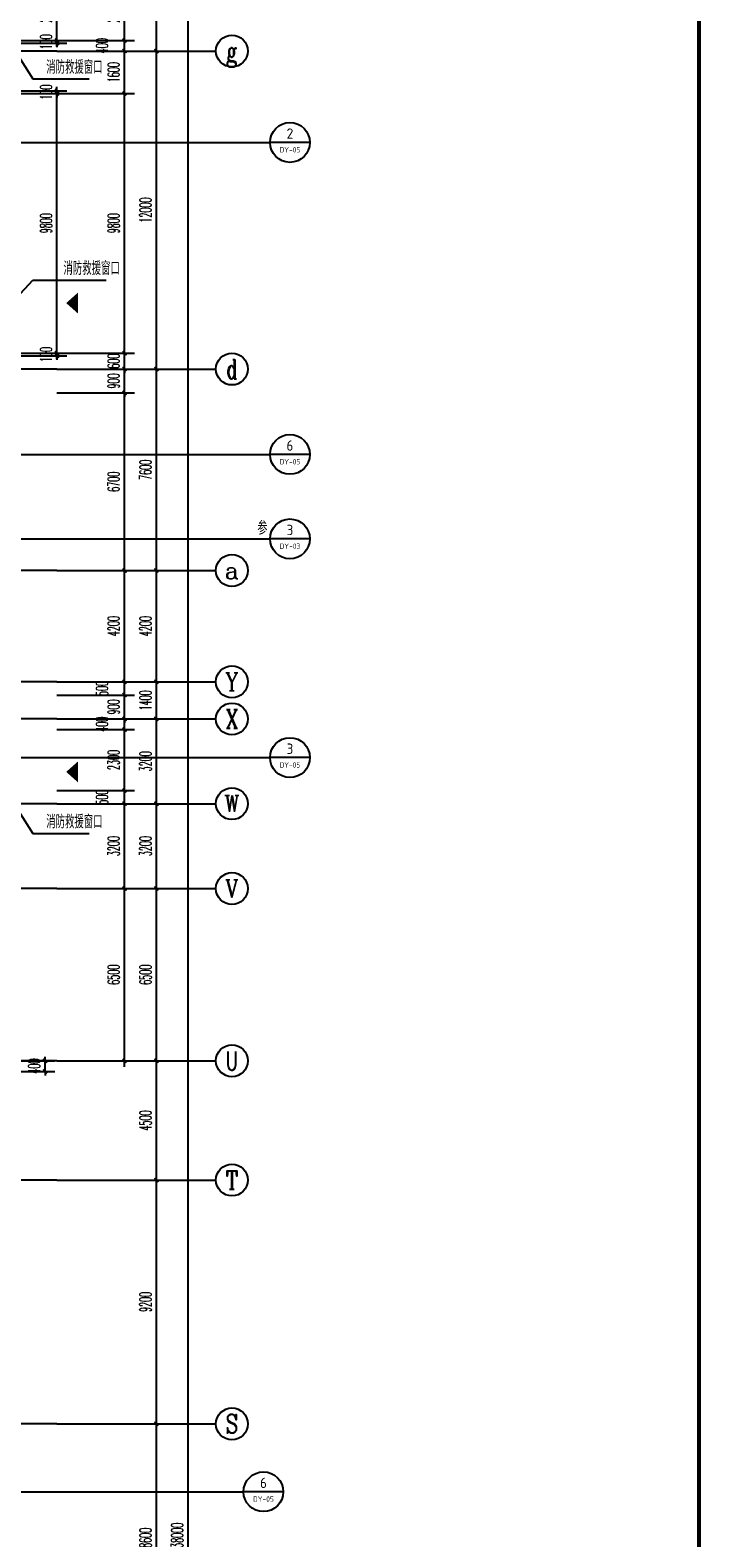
# Model space of a CAD drawing. Extents: x 1779708 to 7299578, y -1121471 to 88434.
# Tile 420 of 656: x 4651956 to 4677260, y -991843 to -934954. Entities that reach past the tile are written whole.
import ezdxf
from ezdxf.enums import TextEntityAlignment as Align

# ---------------------------------------------------------------- set-up
doc = ezdxf.new("R2010")
doc.units = 0
doc.header["$LTSCALE"] = 1000
doc.header["$MEASUREMENT"] = 0
doc.linetypes.add('DOTE', pattern=[2.42, 2, -0.2, 0.02, -0.2])
doc.layers.get('0').update_dxf_attribs({"linetype": 'CONTINUOUS'})
doc.layers.get('Defpoints').update_dxf_attribs({"linetype": 'CONTINUOUS'})
for name, color, linetype in [('AXIS', 3, 'CONTINUOUS'), ('AXIS_TEXT', 7, 'CONTINUOUS'), ('DIM_IDEN', 3, 'CONTINUOUS'), ('DIM_LEAD', 3, 'CONTINUOUS'), ('DOTE', 1, 'DOTE'), ('GGSignatureLayer', 7, 'CONTINUOUS'), ('PUB_DIM', 3, 'CONTINUOUS'), ('PUB_TEXT', 7, 'CONTINUOUS'), ('PUB_TITLE', 4, 'CONTINUOUS'), ('修改', 6, 'CONTINUOUS')]:
    doc.layers.add(name, color=color, linetype=linetype)
doc.styles.add('_TCH_AXIS', font='COMPLEX', dxfattribs={"bigfont": 'GBCBIG'})
doc.styles.add('_TCH_DIM', font='SIMPLEX.shx', dxfattribs={"width": 0.7, "bigfont": 'GBCBIG.shx'})
doc.styles.add('_TCH_DIM_T3', font='SIMPLEX.shx', dxfattribs={"width": 0.494118, "bigfont": 'GBCBIG.shx'})
doc.styles.add('_TCH_LABEL', font='COMPLEX', dxfattribs={"bigfont": 'GBCBIG'})
doc.styles.add('COMPLEX', font='COMPLEX')
doc.styles.get("Standard").update_dxf_attribs({"font": 'GBENOR', "bigfont": 'GBCBIG'})
doc.dimstyles.new('_TCH_ARCH&&150', dxfattribs={"dimtxt": 446.25, "dimasz": 150, "dimexe": 375, "dimexo": 450, "dimgap": 189.375, "dimtad": 1, "dimdec": 0, "dimzin": 0, "dimdsep": 46, "dimtxsty": '_TCH_DIM_T3', "dimblk": 'ARCHTICK', "dimcen": 0.09, "dimdle": 225, "dimclrt": 7, "dimazin": 2, "dimtfac": 1, "dimtdec": 0, "dimtix": 1, "dimtmove": 2, "dimatfit": 3, "dimfxl": 250, "dimtolj": 1, "dimtzin": 0, "dimarcsym": 0})

# ---------------------------------------------------------------- blocks, each defined once
blk = doc.blocks.new('A$C36B43F05')
at = {"layer": 'PUB_TITLE', "const_width": 150}
blk.add_lwpolyline([(1500, 1500), (124650, 1500), (124650, 174600), (1500, 174600)], close=True, dxfattribs=at)
blk = doc.blocks.new('_AXISO')
blk.add_circle((0, 0), 0.5)
at = {"layer": 'AXIS_TEXT', "style": 'COMPLEX', "width": 1.041667}
blk.add_attdef('A', text='', height=0.56, dxfattribs=at).set_placement((-0.25, -0.28), (0.25, -0.28), align=Align.FIT)
blk = doc.blocks.new('_ArchTick')
at = {"color": 0, "linetype": 'ByBlock', "const_width": 0.4}
blk.add_lwpolyline([(-0.5, -0.5), (0.5, 0.5)], dxfattribs=at)
blk = doc.blocks.new('*D6864')
at = {"layer": 'AXIS', "color": 0, "lineweight": -2, "transparency": 16777216}
for p, q in [((91750, 8975), (91750, 147425)), ((87250, 147200), (92125, 147200)), ((87250, 9200), (92125, 9200))]:
    blk.add_line(p, q, dxfattribs=at)
at = {"layer": 'Defpoints', "color": 0, "transparency": 16777216}
for p in [(86800, 147200), (91750, 147200), (86800, 9200)]:
    blk.add_point(p, dxfattribs=at)
at = {"layer": 'AXIS', "color": 0, "lineweight": -2, "transparency": 16777216, "xscale": 150, "yscale": 150, "zscale": 150}
for p, rotation in [((91750, 147200), 90), ((91750, 9200), 270)]:
    blk.add_blockref('_ArchTick', p, dxfattribs=dict(at, rotation=rotation))
at = {"layer": 'AXIS', "color": 7, "transparency": 16777216, "insert": (91338, 78200), "char_height": 446.2, "attachment_point": 5, "rotation": 90, "style": '_TCH_DIM_T3'}
blk.add_mtext('\\A1;138000', dxfattribs=at)
blk = doc.blocks.new('*D6876')
at = {"layer": 'AXIS', "color": 0, "lineweight": -2, "transparency": 16777216}
for p, q in [((87250, 82500), (90925, 82500)), ((90550, 73675), (90550, 82725)), ((87250, 73900), (90925, 73900))]:
    blk.add_line(p, q, dxfattribs=at)
at = {"layer": 'Defpoints', "color": 0, "transparency": 16777216}
for p in [(86800, 82500), (90550, 82500), (86800, 73900)]:
    blk.add_point(p, dxfattribs=at)
at = {"layer": 'AXIS', "color": 0, "lineweight": -2, "transparency": 16777216, "xscale": 150, "yscale": 150, "zscale": 150}
for p, rotation in [((90550, 82500), 90), ((90550, 73900), 270)]:
    blk.add_blockref('_ArchTick', p, dxfattribs=dict(at, rotation=rotation))
at = {"layer": 'AXIS', "color": 7, "transparency": 16777216, "insert": (90138, 78200), "char_height": 446.2, "attachment_point": 5, "rotation": 90, "style": '_TCH_DIM_T3'}
blk.add_mtext('\\A1;8600', dxfattribs=at)
blk = doc.blocks.new('*D6877')
at = {"layer": 'AXIS', "color": 0, "lineweight": -2, "transparency": 16777216}
for p, q in [((87250, 91700), (90925, 91700)), ((90550, 82275), (90550, 91925)), ((87250, 82500), (90925, 82500))]:
    blk.add_line(p, q, dxfattribs=at)
at = {"layer": 'Defpoints', "color": 0, "transparency": 16777216}
for p in [(86800, 91700), (90550, 91700), (86800, 82500)]:
    blk.add_point(p, dxfattribs=at)
at = {"layer": 'AXIS', "color": 0, "lineweight": -2, "transparency": 16777216, "xscale": 150, "yscale": 150, "zscale": 150}
for p, rotation in [((90550, 91700), 90), ((90550, 82500), 270)]:
    blk.add_blockref('_ArchTick', p, dxfattribs=dict(at, rotation=rotation))
at = {"layer": 'AXIS', "color": 7, "transparency": 16777216, "insert": (90138, 87100), "char_height": 446.2, "attachment_point": 5, "rotation": 90, "style": '_TCH_DIM_T3'}
blk.add_mtext('\\A1;9200', dxfattribs=at)
blk = doc.blocks.new('*D6878')
at = {"layer": 'AXIS', "color": 0, "lineweight": -2, "transparency": 16777216}
for p, q in [((87250, 96200), (90925, 96200)), ((90550, 91475), (90550, 96425)), ((87250, 91700), (90925, 91700))]:
    blk.add_line(p, q, dxfattribs=at)
at = {"layer": 'Defpoints', "color": 0, "transparency": 16777216}
for p in [(86800, 96200), (90550, 96200), (86800, 91700)]:
    blk.add_point(p, dxfattribs=at)
at = {"layer": 'AXIS', "color": 0, "lineweight": -2, "transparency": 16777216, "xscale": 150, "yscale": 150, "zscale": 150}
for p, rotation in [((90550, 96200), 90), ((90550, 91700), 270)]:
    blk.add_blockref('_ArchTick', p, dxfattribs=dict(at, rotation=rotation))
at = {"layer": 'AXIS', "color": 7, "transparency": 16777216, "insert": (90138, 93950), "char_height": 446.2, "attachment_point": 5, "rotation": 90, "style": '_TCH_DIM_T3'}
blk.add_mtext('\\A1;4500', dxfattribs=at)
blk = doc.blocks.new('*D6879')
at = {"layer": 'AXIS', "color": 0, "lineweight": -2, "transparency": 16777216}
for p, q in [((87250, 102700), (90925, 102700)), ((90550, 95975), (90550, 102925)), ((87250, 96200), (90925, 96200))]:
    blk.add_line(p, q, dxfattribs=at)
at = {"layer": 'Defpoints', "color": 0, "transparency": 16777216}
for p in [(86800, 102700), (90550, 102700), (86800, 96200)]:
    blk.add_point(p, dxfattribs=at)
at = {"layer": 'AXIS', "color": 0, "lineweight": -2, "transparency": 16777216, "xscale": 150, "yscale": 150, "zscale": 150}
for p, rotation in [((90550, 102700), 90), ((90550, 96200), 270)]:
    blk.add_blockref('_ArchTick', p, dxfattribs=dict(at, rotation=rotation))
at = {"layer": 'AXIS', "color": 7, "transparency": 16777216, "insert": (90138, 99450), "char_height": 446.2, "attachment_point": 5, "rotation": 90, "style": '_TCH_DIM_T3'}
blk.add_mtext('\\A1;6500', dxfattribs=at)
blk = doc.blocks.new('*D6880')
at = {"layer": 'AXIS', "color": 0, "lineweight": -2, "transparency": 16777216}
for p, q in [((87250, 105900), (90925, 105900)), ((90550, 102475), (90550, 106125)), ((87250, 102700), (90925, 102700))]:
    blk.add_line(p, q, dxfattribs=at)
at = {"layer": 'Defpoints', "color": 0, "transparency": 16777216}
for p in [(86800, 105900), (90550, 105900), (86800, 102700)]:
    blk.add_point(p, dxfattribs=at)
at = {"layer": 'AXIS', "color": 0, "lineweight": -2, "transparency": 16777216, "xscale": 150, "yscale": 150, "zscale": 150}
for p, rotation in [((90550, 105900), 90), ((90550, 102700), 270)]:
    blk.add_blockref('_ArchTick', p, dxfattribs=dict(at, rotation=rotation))
at = {"layer": 'AXIS', "color": 7, "transparency": 16777216, "insert": (90138, 104300), "char_height": 446.2, "attachment_point": 5, "rotation": 90, "style": '_TCH_DIM_T3'}
blk.add_mtext('\\A1;3200', dxfattribs=at)
blk = doc.blocks.new('*D6881')
at = {"layer": 'AXIS', "color": 0, "lineweight": -2, "transparency": 16777216}
for p, q in [((90550, 105675), (90550, 109325)), ((87250, 109100), (90925, 109100)), ((87250, 105900), (90925, 105900))]:
    blk.add_line(p, q, dxfattribs=at)
at = {"layer": 'Defpoints', "color": 0, "transparency": 16777216}
for p in [(86800, 109100), (90550, 109100), (86800, 105900)]:
    blk.add_point(p, dxfattribs=at)
at = {"layer": 'AXIS', "color": 0, "lineweight": -2, "transparency": 16777216, "xscale": 150, "yscale": 150, "zscale": 150}
for p, rotation in [((90550, 109100), 90), ((90550, 105900), 270)]:
    blk.add_blockref('_ArchTick', p, dxfattribs=dict(at, rotation=rotation))
at = {"layer": 'AXIS', "color": 7, "transparency": 16777216, "insert": (90138, 107500), "char_height": 446.2, "attachment_point": 5, "rotation": 90, "style": '_TCH_DIM_T3'}
blk.add_mtext('\\A1;3200', dxfattribs=at)
blk = doc.blocks.new('*D6882')
at = {"layer": 'AXIS', "color": 0, "lineweight": -2, "transparency": 16777216}
for p, q in [((87250, 110500), (90925, 110500)), ((90550, 108875), (90550, 110725)), ((87250, 109100), (90925, 109100))]:
    blk.add_line(p, q, dxfattribs=at)
at = {"layer": 'Defpoints', "color": 0, "transparency": 16777216}
for p in [(86800, 110500), (90550, 110500), (86800, 109100)]:
    blk.add_point(p, dxfattribs=at)
at = {"layer": 'AXIS', "color": 0, "lineweight": -2, "transparency": 16777216, "xscale": 150, "yscale": 150, "zscale": 150}
for p, rotation in [((90550, 110500), 90), ((90550, 109100), 270)]:
    blk.add_blockref('_ArchTick', p, dxfattribs=dict(at, rotation=rotation))
at = {"layer": 'AXIS', "color": 7, "transparency": 16777216, "insert": (90138, 109800), "char_height": 446.2, "attachment_point": 5, "rotation": 90, "style": '_TCH_DIM_T3'}
blk.add_mtext('\\A1;1400', dxfattribs=at)
blk = doc.blocks.new('*D6883')
at = {"layer": 'AXIS', "color": 0, "lineweight": -2, "transparency": 16777216}
for p, q in [((90550, 110275), (90550, 114925)), ((87250, 114700), (90925, 114700)), ((87250, 110500), (90925, 110500))]:
    blk.add_line(p, q, dxfattribs=at)
at = {"layer": 'Defpoints', "color": 0, "transparency": 16777216}
for p in [(86800, 114700), (90550, 114700), (86800, 110500)]:
    blk.add_point(p, dxfattribs=at)
at = {"layer": 'AXIS', "color": 0, "lineweight": -2, "transparency": 16777216, "xscale": 150, "yscale": 150, "zscale": 150}
for p, rotation in [((90550, 114700), 90), ((90550, 110500), 270)]:
    blk.add_blockref('_ArchTick', p, dxfattribs=dict(at, rotation=rotation))
at = {"layer": 'AXIS', "color": 7, "transparency": 16777216, "insert": (90138, 112600), "char_height": 446.2, "attachment_point": 5, "rotation": 90, "style": '_TCH_DIM_T3'}
blk.add_mtext('\\A1;4200', dxfattribs=at)
blk = doc.blocks.new('*D6884')
at = {"layer": 'AXIS', "color": 0, "lineweight": -2, "transparency": 16777216}
for p, q in [((90550, 114475), (90550, 122525)), ((87250, 122300), (90925, 122300)), ((87250, 114700), (90925, 114700))]:
    blk.add_line(p, q, dxfattribs=at)
at = {"layer": 'Defpoints', "color": 0, "transparency": 16777216}
for p in [(86800, 122300), (90550, 122300), (86800, 114700)]:
    blk.add_point(p, dxfattribs=at)
at = {"layer": 'AXIS', "color": 0, "lineweight": -2, "transparency": 16777216, "xscale": 150, "yscale": 150, "zscale": 150}
for p, rotation in [((90550, 122300), 90), ((90550, 114700), 270)]:
    blk.add_blockref('_ArchTick', p, dxfattribs=dict(at, rotation=rotation))
at = {"layer": 'AXIS', "color": 7, "transparency": 16777216, "insert": (90138, 118500), "char_height": 446.2, "attachment_point": 5, "rotation": 90, "style": '_TCH_DIM_T3'}
blk.add_mtext('\\A1;7600', dxfattribs=at)
blk = doc.blocks.new('*D6885')
at = {"layer": 'AXIS', "color": 0, "lineweight": -2, "transparency": 16777216}
for p, q in [((87250, 134300), (90925, 134300)), ((90550, 122075), (90550, 134525)), ((87250, 122300), (90925, 122300))]:
    blk.add_line(p, q, dxfattribs=at)
at = {"layer": 'Defpoints', "color": 0, "transparency": 16777216}
for p in [(86800, 134300), (90550, 134300), (86800, 122300)]:
    blk.add_point(p, dxfattribs=at)
at = {"layer": 'AXIS', "color": 0, "lineweight": -2, "transparency": 16777216, "xscale": 150, "yscale": 150, "zscale": 150}
for p, rotation in [((90550, 134300), 90), ((90550, 122300), 270)]:
    blk.add_blockref('_ArchTick', p, dxfattribs=dict(at, rotation=rotation))
at = {"layer": 'AXIS', "color": 7, "transparency": 16777216, "insert": (90138, 128300), "char_height": 446.2, "attachment_point": 5, "rotation": 90, "style": '_TCH_DIM_T3'}
blk.add_mtext('\\A1;12000', dxfattribs=at)
blk = doc.blocks.new('*D6886')
at = {"layer": 'AXIS', "color": 0, "lineweight": -2, "transparency": 16777216}
for p, q in [((90550, 134075), (90550, 137725)), ((87250, 137500), (90925, 137500)), ((87250, 134300), (90925, 134300))]:
    blk.add_line(p, q, dxfattribs=at)
at = {"layer": 'Defpoints', "color": 0, "transparency": 16777216}
for p in [(86800, 137500), (90550, 137500), (86800, 134300)]:
    blk.add_point(p, dxfattribs=at)
at = {"layer": 'AXIS', "color": 0, "lineweight": -2, "transparency": 16777216, "xscale": 150, "yscale": 150, "zscale": 150}
for p, rotation in [((90550, 137500), 90), ((90550, 134300), 270)]:
    blk.add_blockref('_ArchTick', p, dxfattribs=dict(at, rotation=rotation))
at = {"layer": 'AXIS', "color": 7, "transparency": 16777216, "insert": (90138, 135900), "char_height": 446.2, "attachment_point": 5, "rotation": 90, "style": '_TCH_DIM_T3'}
blk.add_mtext('\\A1;3200', dxfattribs=at)
blk = doc.blocks.new('*D6062')
at = {"layer": 'Defpoints', "color": 0, "transparency": 16777216}
for p in [(4652517, -967343), (4655517, -967343), (4652517, -973843)]:
    blk.add_point(p, dxfattribs=at)
at = {"layer": 'PUB_DIM', "color": 0, "lineweight": -2, "transparency": 16777216}
for p, q in [((4652967, -967343), (4655892, -967343)), ((4655517, -974068), (4655517, -967118)), ((4652967, -973843), (4655892, -973843))]:
    blk.add_line(p, q, dxfattribs=at)
at = {"layer": 'PUB_DIM', "color": 0, "lineweight": -2, "transparency": 16777216, "xscale": 150, "yscale": 150, "zscale": 150}
for p, rotation in [((4655517, -967343), 90), ((4655517, -973843), 270)]:
    blk.add_blockref('_ArchTick', p, dxfattribs=dict(at, rotation=rotation))
at = {"layer": 'PUB_DIM', "color": 7, "transparency": 16777216, "insert": (4655105, -970593), "char_height": 446.2, "attachment_point": 5, "rotation": 90, "style": '_TCH_DIM_T3'}
blk.add_mtext('\\A1;6500', dxfattribs=at)
blk = doc.blocks.new('*D6063')
at = {"layer": 'Defpoints', "color": 0, "transparency": 16777216}
for p in [(4652517, -964143), (4655517, -964143), (4652517, -967343)]:
    blk.add_point(p, dxfattribs=at)
at = {"layer": 'PUB_DIM', "color": 0, "lineweight": -2, "transparency": 16777216}
for p, q in [((4652967, -964143), (4655892, -964143)), ((4655517, -967568), (4655517, -963918)), ((4652967, -967343), (4655892, -967343))]:
    blk.add_line(p, q, dxfattribs=at)
at = {"layer": 'PUB_DIM', "color": 0, "lineweight": -2, "transparency": 16777216, "xscale": 150, "yscale": 150, "zscale": 150}
for p, rotation in [((4655517, -964143), 90), ((4655517, -967343), 270)]:
    blk.add_blockref('_ArchTick', p, dxfattribs=dict(at, rotation=rotation))
at = {"layer": 'PUB_DIM', "color": 7, "transparency": 16777216, "insert": (4655105, -965743), "char_height": 446.2, "attachment_point": 5, "rotation": 90, "style": '_TCH_DIM_T3'}
blk.add_mtext('\\A1;3200', dxfattribs=at)
blk = doc.blocks.new('*D6064')
at = {"layer": 'Defpoints', "color": 0, "transparency": 16777216}
for p in [(4652517, -963643), (4655517, -963643), (4652517, -964143)]:
    blk.add_point(p, dxfattribs=at)
at = {"layer": 'PUB_DIM', "color": 0, "lineweight": -2, "transparency": 16777216}
for p, q in [((4652967, -963643), (4655892, -963643)), ((4655517, -964368), (4655517, -963418)), ((4652967, -964143), (4655892, -964143))]:
    blk.add_line(p, q, dxfattribs=at)
at = {"layer": 'PUB_DIM', "color": 0, "lineweight": -2, "transparency": 16777216, "xscale": 150, "yscale": 150, "zscale": 150}
for p, rotation in [((4655517, -963643), 90), ((4655517, -964143), 270)]:
    blk.add_blockref('_ArchTick', p, dxfattribs=dict(at, rotation=rotation))
at = {"layer": 'PUB_DIM', "color": 7, "transparency": 16777216, "insert": (4654666, -963893), "char_height": 446.2, "attachment_point": 5, "rotation": 90, "style": '_TCH_DIM_T3'}
blk.add_mtext('\\A1;500', dxfattribs=at)
blk = doc.blocks.new('*D6065')
at = {"layer": 'Defpoints', "color": 0, "transparency": 16777216}
for p in [(4652517, -961343), (4655517, -961343), (4652517, -963643)]:
    blk.add_point(p, dxfattribs=at)
at = {"layer": 'PUB_DIM', "color": 0, "lineweight": -2, "transparency": 16777216}
for p, q in [((4652967, -961343), (4655892, -961343)), ((4655517, -963868), (4655517, -961118)), ((4652967, -963643), (4655892, -963643))]:
    blk.add_line(p, q, dxfattribs=at)
at = {"layer": 'PUB_DIM', "color": 0, "lineweight": -2, "transparency": 16777216, "xscale": 150, "yscale": 150, "zscale": 150}
for p, rotation in [((4655517, -961343), 90), ((4655517, -963643), 270)]:
    blk.add_blockref('_ArchTick', p, dxfattribs=dict(at, rotation=rotation))
at = {"layer": 'PUB_DIM', "color": 7, "transparency": 16777216, "insert": (4655105, -962493), "char_height": 446.2, "attachment_point": 5, "rotation": 90, "style": '_TCH_DIM_T3'}
blk.add_mtext('\\A1;2300', dxfattribs=at)
blk = doc.blocks.new('*D6066')
at = {"layer": 'Defpoints', "color": 0, "transparency": 16777216}
for p in [(4652517, -960943), (4652517, -961343), (4655517, -960943)]:
    blk.add_point(p, dxfattribs=at)
at = {"layer": 'PUB_DIM', "color": 0, "lineweight": -2, "transparency": 16777216}
for p, q in [((4655517, -961568), (4655517, -960718)), ((4652967, -960943), (4655892, -960943)), ((4652967, -961343), (4655892, -961343))]:
    blk.add_line(p, q, dxfattribs=at)
at = {"layer": 'PUB_DIM', "color": 0, "lineweight": -2, "transparency": 16777216, "xscale": 150, "yscale": 150, "zscale": 150}
for p, rotation in [((4655517, -960943), 90), ((4655517, -961343), 270)]:
    blk.add_blockref('_ArchTick', p, dxfattribs=dict(at, rotation=rotation))
at = {"layer": 'PUB_DIM', "color": 7, "transparency": 16777216, "insert": (4654666, -961143), "char_height": 446.2, "attachment_point": 5, "rotation": 90, "style": '_TCH_DIM_T3'}
blk.add_mtext('\\A1;400', dxfattribs=at)
blk = doc.blocks.new('*D6067')
at = {"layer": 'Defpoints', "color": 0, "transparency": 16777216}
for p in [(4652517, -960043), (4655517, -960043), (4652517, -960943)]:
    blk.add_point(p, dxfattribs=at)
at = {"layer": 'PUB_DIM', "color": 0, "lineweight": -2, "transparency": 16777216}
for p, q in [((4652967, -960043), (4655892, -960043)), ((4655517, -960043), (4655517, -959893)), ((4655517, -960943), (4655517, -960043)), ((4652967, -960943), (4655892, -960943)), ((4655517, -960943), (4655517, -961093))]:
    blk.add_line(p, q, dxfattribs=at)
at = {"layer": 'PUB_DIM', "color": 0, "lineweight": -2, "transparency": 16777216, "xscale": 150, "yscale": 150, "zscale": 150}
for p, rotation in [((4655517, -960043), 270), ((4655517, -960943), 90)]:
    blk.add_blockref('_ArchTick', p, dxfattribs=dict(at, rotation=rotation))
at = {"layer": 'PUB_DIM', "color": 7, "transparency": 16777216, "insert": (4655105, -960493), "char_height": 446.2, "attachment_point": 5, "rotation": 90, "style": '_TCH_DIM_T3'}
blk.add_mtext('\\A1;900', dxfattribs=at)
blk = doc.blocks.new('*D6068')
at = {"layer": 'Defpoints', "color": 0, "transparency": 16777216}
for p in [(4652517, -959543), (4655517, -959543), (4652517, -960043)]:
    blk.add_point(p, dxfattribs=at)
at = {"layer": 'PUB_DIM', "color": 0, "lineweight": -2, "transparency": 16777216}
for p, q in [((4652967, -959543), (4655892, -959543)), ((4655517, -960268), (4655517, -959318)), ((4652967, -960043), (4655892, -960043))]:
    blk.add_line(p, q, dxfattribs=at)
at = {"layer": 'PUB_DIM', "color": 0, "lineweight": -2, "transparency": 16777216, "xscale": 150, "yscale": 150, "zscale": 150}
for p, rotation in [((4655517, -959543), 90), ((4655517, -960043), 270)]:
    blk.add_blockref('_ArchTick', p, dxfattribs=dict(at, rotation=rotation))
at = {"layer": 'PUB_DIM', "color": 7, "transparency": 16777216, "insert": (4654666, -959793), "char_height": 446.2, "attachment_point": 5, "rotation": 90, "style": '_TCH_DIM_T3'}
blk.add_mtext('\\A1;500', dxfattribs=at)
blk = doc.blocks.new('*D6069')
at = {"layer": 'Defpoints', "color": 0, "transparency": 16777216}
for p in [(4652517, -955343), (4655517, -955343), (4652517, -959543)]:
    blk.add_point(p, dxfattribs=at)
at = {"layer": 'PUB_DIM', "color": 0, "lineweight": -2, "transparency": 16777216}
for p, q in [((4655517, -959768), (4655517, -955118)), ((4652967, -955343), (4655892, -955343)), ((4652967, -959543), (4655892, -959543))]:
    blk.add_line(p, q, dxfattribs=at)
at = {"layer": 'PUB_DIM', "color": 0, "lineweight": -2, "transparency": 16777216, "xscale": 150, "yscale": 150, "zscale": 150}
for p, rotation in [((4655517, -955343), 90), ((4655517, -959543), 270)]:
    blk.add_blockref('_ArchTick', p, dxfattribs=dict(at, rotation=rotation))
at = {"layer": 'PUB_DIM', "color": 7, "transparency": 16777216, "insert": (4655105, -957443), "char_height": 446.2, "attachment_point": 5, "rotation": 90, "style": '_TCH_DIM_T3'}
blk.add_mtext('\\A1;4200', dxfattribs=at)
blk = doc.blocks.new('*D6070')
at = {"layer": 'Defpoints', "color": 0, "transparency": 16777216}
for p in [(4652517, -948643), (4655517, -948643), (4652517, -955343)]:
    blk.add_point(p, dxfattribs=at)
at = {"layer": 'PUB_DIM', "color": 0, "lineweight": -2, "transparency": 16777216}
for p, q in [((4652967, -948643), (4655892, -948643)), ((4655517, -955568), (4655517, -948418)), ((4652967, -955343), (4655892, -955343))]:
    blk.add_line(p, q, dxfattribs=at)
at = {"layer": 'PUB_DIM', "color": 0, "lineweight": -2, "transparency": 16777216, "xscale": 150, "yscale": 150, "zscale": 150}
for p, rotation in [((4655517, -948643), 90), ((4655517, -955343), 270)]:
    blk.add_blockref('_ArchTick', p, dxfattribs=dict(at, rotation=rotation))
at = {"layer": 'PUB_DIM', "color": 7, "transparency": 16777216, "insert": (4655105, -951993), "char_height": 446.2, "attachment_point": 5, "rotation": 90, "style": '_TCH_DIM_T3'}
blk.add_mtext('\\A1;6700', dxfattribs=at)
blk = doc.blocks.new('*D6071')
at = {"layer": 'Defpoints', "color": 0, "transparency": 16777216}
for p in [(4652517, -947743), (4655517, -947743), (4652517, -948643)]:
    blk.add_point(p, dxfattribs=at)
at = {"layer": 'PUB_DIM', "color": 0, "lineweight": -2, "transparency": 16777216}
for p, q in [((4652967, -947743), (4655892, -947743)), ((4655517, -947743), (4655517, -947593)), ((4655517, -948643), (4655517, -947743)), ((4652967, -948643), (4655892, -948643)), ((4655517, -948643), (4655517, -948793))]:
    blk.add_line(p, q, dxfattribs=at)
at = {"layer": 'PUB_DIM', "color": 0, "lineweight": -2, "transparency": 16777216, "xscale": 150, "yscale": 150, "zscale": 150}
for p, rotation in [((4655517, -947743), 270), ((4655517, -948643), 90)]:
    blk.add_blockref('_ArchTick', p, dxfattribs=dict(at, rotation=rotation))
at = {"layer": 'PUB_DIM', "color": 7, "transparency": 16777216, "insert": (4655105, -948193), "char_height": 446.2, "attachment_point": 5, "rotation": 90, "style": '_TCH_DIM_T3'}
blk.add_mtext('\\A1;900', dxfattribs=at)
blk = doc.blocks.new('*D6072')
at = {"layer": 'Defpoints', "color": 0, "transparency": 16777216}
for p in [(4652517, -947143), (4655517, -947143), (4652517, -947743)]:
    blk.add_point(p, dxfattribs=at)
at = {"layer": 'PUB_DIM', "color": 0, "lineweight": -2, "transparency": 16777216}
for p, q in [((4652967, -947143), (4655892, -947143)), ((4655517, -947143), (4655517, -946993)), ((4655517, -947743), (4655517, -947143)), ((4652967, -947743), (4655892, -947743)), ((4655517, -947743), (4655517, -947893))]:
    blk.add_line(p, q, dxfattribs=at)
at = {"layer": 'PUB_DIM', "color": 0, "lineweight": -2, "transparency": 16777216, "xscale": 150, "yscale": 150, "zscale": 150}
for p, rotation in [((4655517, -947143), 270), ((4655517, -947743), 90)]:
    blk.add_blockref('_ArchTick', p, dxfattribs=dict(at, rotation=rotation))
at = {"layer": 'PUB_DIM', "color": 7, "transparency": 16777216, "insert": (4655105, -947443), "char_height": 446.2, "attachment_point": 5, "rotation": 90, "style": '_TCH_DIM_T3'}
blk.add_mtext('\\A1;600', dxfattribs=at)
blk = doc.blocks.new('*D6073')
at = {"layer": 'Defpoints', "color": 0, "transparency": 16777216}
for p in [(4652517, -937343), (4655517, -937343), (4652517, -947143)]:
    blk.add_point(p, dxfattribs=at)
at = {"layer": 'PUB_DIM', "color": 0, "lineweight": -2, "transparency": 16777216}
for p, q in [((4652967, -937343), (4655892, -937343)), ((4655517, -947368), (4655517, -937118)), ((4652967, -947143), (4655892, -947143))]:
    blk.add_line(p, q, dxfattribs=at)
at = {"layer": 'PUB_DIM', "color": 0, "lineweight": -2, "transparency": 16777216, "xscale": 150, "yscale": 150, "zscale": 150}
for p, rotation in [((4655517, -937343), 90), ((4655517, -947143), 270)]:
    blk.add_blockref('_ArchTick', p, dxfattribs=dict(at, rotation=rotation))
at = {"layer": 'PUB_DIM', "color": 7, "transparency": 16777216, "insert": (4655105, -942243), "char_height": 446.2, "attachment_point": 5, "rotation": 90, "style": '_TCH_DIM_T3'}
blk.add_mtext('\\A1;9800', dxfattribs=at)
blk = doc.blocks.new('*D6074')
at = {"layer": 'Defpoints', "color": 0, "transparency": 16777216}
for p in [(4652517, -935743), (4655517, -935743), (4652517, -937343)]:
    blk.add_point(p, dxfattribs=at)
at = {"layer": 'PUB_DIM', "color": 0, "lineweight": -2, "transparency": 16777216}
for p, q in [((4652967, -935743), (4655892, -935743)), ((4655517, -937568), (4655517, -935518)), ((4652967, -937343), (4655892, -937343))]:
    blk.add_line(p, q, dxfattribs=at)
at = {"layer": 'PUB_DIM', "color": 0, "lineweight": -2, "transparency": 16777216, "xscale": 150, "yscale": 150, "zscale": 150}
for p, rotation in [((4655517, -935743), 90), ((4655517, -937343), 270)]:
    blk.add_blockref('_ArchTick', p, dxfattribs=dict(at, rotation=rotation))
at = {"layer": 'PUB_DIM', "color": 7, "transparency": 16777216, "insert": (4655105, -936543), "char_height": 446.2, "attachment_point": 5, "rotation": 90, "style": '_TCH_DIM_T3'}
blk.add_mtext('\\A1;1600', dxfattribs=at)
blk = doc.blocks.new('*D6075')
at = {"layer": 'Defpoints', "color": 0, "transparency": 16777216}
for p in [(4652517, -935343), (4652517, -935743), (4655517, -935343)]:
    blk.add_point(p, dxfattribs=at)
at = {"layer": 'PUB_DIM', "color": 0, "lineweight": -2, "transparency": 16777216}
for p, q in [((4655517, -935968), (4655517, -935118)), ((4652967, -935343), (4655892, -935343)), ((4652967, -935743), (4655892, -935743))]:
    blk.add_line(p, q, dxfattribs=at)
at = {"layer": 'PUB_DIM', "color": 0, "lineweight": -2, "transparency": 16777216, "xscale": 150, "yscale": 150, "zscale": 150}
for p, rotation in [((4655517, -935343), 90), ((4655517, -935743), 270)]:
    blk.add_blockref('_ArchTick', p, dxfattribs=dict(at, rotation=rotation))
at = {"layer": 'PUB_DIM', "color": 7, "transparency": 16777216, "insert": (4654666, -935543), "char_height": 446.2, "attachment_point": 5, "rotation": 90, "style": '_TCH_DIM_T3'}
blk.add_mtext('\\A1;400', dxfattribs=at)
blk = doc.blocks.new('*D6076')
at = {"layer": 'Defpoints', "color": 0, "transparency": 16777216}
for p in [(4652517, -933243), (4655517, -933243), (4652517, -935343)]:
    blk.add_point(p, dxfattribs=at)
at = {"layer": 'PUB_DIM', "color": 0, "lineweight": -2, "transparency": 16777216}
for p, q in [((4652967, -933243), (4655892, -933243)), ((4655517, -935568), (4655517, -933018)), ((4652967, -935343), (4655892, -935343))]:
    blk.add_line(p, q, dxfattribs=at)
at = {"layer": 'PUB_DIM', "color": 0, "lineweight": -2, "transparency": 16777216, "xscale": 150, "yscale": 150, "zscale": 150}
for p, rotation in [((4655517, -933243), 90), ((4655517, -935343), 270)]:
    blk.add_blockref('_ArchTick', p, dxfattribs=dict(at, rotation=rotation))
at = {"layer": 'PUB_DIM', "color": 7, "transparency": 16777216, "insert": (4655105, -934293), "char_height": 446.2, "attachment_point": 5, "rotation": 90, "style": '_TCH_DIM_T3'}
blk.add_mtext('\\A1;2100', dxfattribs=at)
blk = doc.blocks.new('*D6343')
at = {"layer": 'Defpoints', "color": 0, "transparency": 16777216}
for p in [(4650967, -973843), (4652517, -973843), (4650967, -974243)]:
    blk.add_point(p, dxfattribs=at)
at = {"layer": 'PUB_DIM', "color": 0, "lineweight": -2, "transparency": 16777216}
for p, q in [((4651417, -973843), (4652892, -973843)), ((4652517, -973843), (4652517, -973693)), ((4652517, -974243), (4652517, -973843)), ((4651417, -974243), (4652892, -974243)), ((4652517, -974243), (4652517, -974393))]:
    blk.add_line(p, q, dxfattribs=at)
at = {"layer": 'PUB_DIM', "color": 0, "lineweight": -2, "transparency": 16777216, "xscale": 150, "yscale": 150, "zscale": 150}
for p, rotation in [((4652517, -973843), 270), ((4652517, -974243), 90)]:
    blk.add_blockref('_ArchTick', p, dxfattribs=dict(at, rotation=rotation))
at = {"layer": 'PUB_DIM', "color": 7, "transparency": 16777216, "insert": (4652105, -974043), "char_height": 446.2, "attachment_point": 5, "rotation": 90, "style": '_TCH_DIM_T3'}
blk.add_mtext('\\A1;400', dxfattribs=at)
blk = doc.blocks.new('*D6355')
at = {"layer": 'Defpoints', "color": 0, "transparency": 16777216}
for p in [(4650767, -933243), (4652967, -933243), (4650767, -935343)]:
    blk.add_point(p, dxfattribs=at)
at = {"layer": 'PUB_DIM', "color": 0, "lineweight": -2, "transparency": 16777216}
for p, q in [((4651217, -933243), (4653342, -933243)), ((4652967, -935568), (4652967, -933018)), ((4651217, -935343), (4653342, -935343))]:
    blk.add_line(p, q, dxfattribs=at)
at = {"layer": 'PUB_DIM', "color": 0, "lineweight": -2, "transparency": 16777216, "xscale": 150, "yscale": 150, "zscale": 150}
for p, rotation in [((4652967, -933243), 90), ((4652967, -935343), 270)]:
    blk.add_blockref('_ArchTick', p, dxfattribs=dict(at, rotation=rotation))
at = {"layer": 'PUB_DIM', "color": 7, "transparency": 16777216, "insert": (4652555, -934293), "char_height": 446.2, "attachment_point": 5, "rotation": 90, "style": '_TCH_DIM_T3'}
blk.add_mtext('\\A1;2100', dxfattribs=at)
blk = doc.blocks.new('*D6356')
at = {"layer": 'Defpoints', "color": 0, "transparency": 16777216}
for p in [(4650767, -935343), (4650767, -935443), (4652967, -935343)]:
    blk.add_point(p, dxfattribs=at)
at = {"layer": 'PUB_DIM', "color": 0, "lineweight": -2, "transparency": 16777216}
for p, q in [((4652967, -935343), (4652967, -935193)), ((4651217, -935343), (4653342, -935343)), ((4651217, -935443), (4653342, -935443)), ((4652967, -935443), (4652967, -935343)), ((4652967, -935443), (4652967, -935593))]:
    blk.add_line(p, q, dxfattribs=at)
at = {"layer": 'PUB_DIM', "color": 0, "lineweight": -2, "transparency": 16777216, "xscale": 150, "yscale": 150, "zscale": 150}
for p, rotation in [((4652967, -935343), 270), ((4652967, -935443), 90)]:
    blk.add_blockref('_ArchTick', p, dxfattribs=dict(at, rotation=rotation))
at = {"layer": 'PUB_DIM', "color": 7, "transparency": 16777216, "insert": (4652555, -935393), "char_height": 446.2, "attachment_point": 5, "rotation": 90, "style": '_TCH_DIM_T3'}
blk.add_mtext('\\A1;100', dxfattribs=at)
blk = doc.blocks.new('*D6357')
at = {"layer": 'Defpoints', "color": 0, "transparency": 16777216}
for p in [(4650767, -947143), (4652967, -947143), (4650767, -947243)]:
    blk.add_point(p, dxfattribs=at)
at = {"layer": 'PUB_DIM', "color": 0, "lineweight": -2, "transparency": 16777216}
for p, q in [((4651217, -947143), (4653342, -947143)), ((4652967, -947143), (4652967, -946993)), ((4652967, -947243), (4652967, -947143)), ((4651217, -947243), (4653342, -947243)), ((4652967, -947243), (4652967, -947393))]:
    blk.add_line(p, q, dxfattribs=at)
at = {"layer": 'PUB_DIM', "color": 0, "lineweight": -2, "transparency": 16777216, "xscale": 150, "yscale": 150, "zscale": 150}
for p, rotation in [((4652967, -947143), 270), ((4652967, -947243), 90)]:
    blk.add_blockref('_ArchTick', p, dxfattribs=dict(at, rotation=rotation))
at = {"layer": 'PUB_DIM', "color": 7, "transparency": 16777216, "insert": (4652555, -947193), "char_height": 446.2, "attachment_point": 5, "rotation": 90, "style": '_TCH_DIM_T3'}
blk.add_mtext('\\A1;100', dxfattribs=at)
blk = doc.blocks.new('*D6358')
at = {"layer": 'Defpoints', "color": 0, "transparency": 16777216}
for p in [(4650767, -937343), (4652967, -937343), (4650767, -947143)]:
    blk.add_point(p, dxfattribs=at)
at = {"layer": 'PUB_DIM', "color": 0, "lineweight": -2, "transparency": 16777216}
for p, q in [((4651217, -937343), (4653342, -937343)), ((4652967, -947368), (4652967, -937118)), ((4651217, -947143), (4653342, -947143))]:
    blk.add_line(p, q, dxfattribs=at)
at = {"layer": 'PUB_DIM', "color": 0, "lineweight": -2, "transparency": 16777216, "xscale": 150, "yscale": 150, "zscale": 150}
for p, rotation in [((4652967, -937343), 90), ((4652967, -947143), 270)]:
    blk.add_blockref('_ArchTick', p, dxfattribs=dict(at, rotation=rotation))
at = {"layer": 'PUB_DIM', "color": 7, "transparency": 16777216, "insert": (4652555, -942243), "char_height": 446.2, "attachment_point": 5, "rotation": 90, "style": '_TCH_DIM_T3'}
blk.add_mtext('\\A1;9800', dxfattribs=at)
blk = doc.blocks.new('*D6359')
at = {"layer": 'Defpoints', "color": 0, "transparency": 16777216}
for p in [(4650767, -937243), (4650767, -937343), (4652967, -937243)]:
    blk.add_point(p, dxfattribs=at)
at = {"layer": 'PUB_DIM', "color": 0, "lineweight": -2, "transparency": 16777216}
for p, q in [((4651217, -937243), (4653342, -937243)), ((4651217, -937343), (4653342, -937343)), ((4652967, -937243), (4652967, -937093)), ((4652967, -937343), (4652967, -937243)), ((4652967, -937343), (4652967, -937493))]:
    blk.add_line(p, q, dxfattribs=at)
at = {"layer": 'PUB_DIM', "color": 0, "lineweight": -2, "transparency": 16777216, "xscale": 150, "yscale": 150, "zscale": 150}
for p, rotation in [((4652967, -937243), 270), ((4652967, -937343), 90)]:
    blk.add_blockref('_ArchTick', p, dxfattribs=dict(at, rotation=rotation))
at = {"layer": 'PUB_DIM', "color": 7, "transparency": 16777216, "insert": (4652555, -937293), "char_height": 446.2, "attachment_point": 5, "rotation": 90, "style": '_TCH_DIM_T3'}
blk.add_mtext('\\A1;100', dxfattribs=at)
blk = doc.blocks.new('A$C159220C3')
at = {"layer": 'AXIS'}
for p, q in [((86800, 134300), (92800, 134300)), ((86800, 122300), (92800, 122300)), ((86800, 114700), (92800, 114700)), ((86800, 110500), (92800, 110500)), ((86800, 109100), (92800, 109100)), ((86800, 105900), (92800, 105900)), ((86800, 102700), (92800, 102700)), ((86800, 96200), (92800, 96200)), ((86800, 91700), (92800, 91700)), ((86800, 82500), (92800, 82500))]:
    blk.add_line(p, q, dxfattribs=at)
at = {"layer": 'DOTE'}
for p, q in [((86800, 134300), (7200, 134300)), ((86800, 122300), (59600, 122300)), ((86800, 114700), (59600, 114700)), ((86800, 110500), (59600, 110500)), ((86800, 109100), (7200, 109100)), ((86800, 105900), (7200, 105900)), ((86800, 102700), (7200, 102700)), ((86800, 96200), (7200, 96200)), ((86800, 91700), (7200, 91700)), ((86800, 82500), (7200, 82500))]:
    blk.add_line(p, q, dxfattribs=at)
at = {"layer": 'AXIS'}
ref = blk.add_blockref('_AXISO', (93400, 134300), dxfattribs=dict(at, xscale=1200, yscale=1200, zscale=1200))
ref.add_attrib('A', 'g', dxfattribs={"layer": 'AXIS_TEXT', "height": 729.3, "style": '_TCH_AXIS', "width": 0.857143}).set_placement((93191.6, 133935.3), (93608.4, 133935.3), align=Align.FIT)
ref = blk.add_blockref('_AXISO', (93400, 122300), dxfattribs=dict(at, xscale=1200, yscale=1200, zscale=1200))
ref.add_attrib('A', 'd', dxfattribs={"layer": 'AXIS_TEXT', "height": 729.3, "style": '_TCH_AXIS', "width": 0.75}).set_placement((93191.6, 121935.3), (93608.4, 121935.3), align=Align.FIT)
ref = blk.add_blockref('_AXISO', (93400, 114700), dxfattribs=dict(at, xscale=1200, yscale=1200, zscale=1200))
ref.add_attrib('A', 'a', dxfattribs={"layer": 'AXIS_TEXT', "height": 637.8, "style": '_TCH_AXIS', "width": 1.2}).set_placement((93126.7, 114381.1), (93673.3, 114381.1), align=Align.FIT)
ref = blk.add_blockref('_AXISO', (93400, 110500), dxfattribs=dict(at, xscale=1200, yscale=1200, zscale=1200))
ref.add_attrib('A', 'Y', dxfattribs={"layer": 'AXIS_TEXT', "height": 668.2, "style": '_TCH_AXIS', "width": 0.842105}).set_placement((93145.5, 110165.9), (93654.5, 110165.9), align=Align.FIT)
ref = blk.add_blockref('_AXISO', (93400, 109100), dxfattribs=dict(at, xscale=1200, yscale=1200, zscale=1200))
ref.add_attrib('A', 'X', dxfattribs={"layer": 'AXIS_TEXT', "height": 698.9, "style": '_TCH_AXIS', "width": 0.777778}).set_placement((93167, 108750.5), (93633, 108750.5), align=Align.FIT)
ref = blk.add_blockref('_AXISO', (93400, 105900), dxfattribs=dict(at, xscale=1200, yscale=1200, zscale=1200))
ref.add_attrib('A', 'W', dxfattribs={"layer": 'AXIS_TEXT', "height": 608.3, "style": '_TCH_AXIS', "width": 0.909091}).set_placement((93110.3, 105595.9), (93689.7, 105595.9), align=Align.FIT)
ref = blk.add_blockref('_AXISO', (93400, 102700), dxfattribs=dict(at, xscale=1200, yscale=1200, zscale=1200))
ref.add_attrib('A', 'V', dxfattribs={"layer": 'AXIS_TEXT', "height": 668.2, "style": '_TCH_AXIS', "width": 0.888889}).set_placement((93145.5, 102365.9), (93654.5, 102365.9), align=Align.FIT)
ref = blk.add_blockref('_AXISO', (93400, 96200), dxfattribs=dict(at, xscale=1200, yscale=1200, zscale=1200))
ref.add_attrib('A', 'U', dxfattribs={"layer": 'AXIS_TEXT', "height": 698.9, "style": '_TCH_AXIS', "width": 0.7}).set_placement((93167, 95850.5), (93633, 95850.5), align=Align.FIT)
ref = blk.add_blockref('_AXISO', (93400, 91700), dxfattribs=dict(at, xscale=1200, yscale=1200, zscale=1200))
ref.add_attrib('A', 'T', dxfattribs={"layer": 'AXIS_TEXT', "height": 698.9, "style": '_TCH_AXIS', "width": 0.933333}).set_placement((93167, 91350.5), (93633, 91350.5), align=Align.FIT)
ref = blk.add_blockref('_AXISO', (93400, 82500), dxfattribs=dict(at, xscale=1200, yscale=1200, zscale=1200))
ref.add_attrib('A', 'S', dxfattribs={"layer": 'AXIS_TEXT', "height": 698.9, "style": '_TCH_AXIS'}).set_placement((93167, 82150.5), (93633, 82150.5), align=Align.FIT)
for p1, p2, distance, picture, middle in [((86800, 9200), (86800, 147200), -4950, '*D6864', (91337.5, 78200)), ((86800, 134300), (86800, 137500), -3750, '*D6886', (90137.5, 135900)), ((86800, 122300), (86800, 134300), -3750, '*D6885', (90137.5, 128300)), ((86800, 114700), (86800, 122300), -3750, '*D6884', (90137.5, 118500)), ((86800, 110500), (86800, 114700), -3750, '*D6883', (90137.5, 112600)), ((86800, 109100), (86800, 110500), -3750, '*D6882', (90137.5, 109800)), ((86800, 105900), (86800, 109100), -3750, '*D6881', (90137.5, 107500)), ((86800, 102700), (86800, 105900), -3750, '*D6880', (90137.5, 104300)), ((86800, 96200), (86800, 102700), -3750, '*D6879', (90137.5, 99450)), ((86800, 91700), (86800, 96200), -3750, '*D6878', (90137.5, 93950)), ((86800, 82500), (86800, 91700), -3750, '*D6877', (90137.5, 87100)), ((86800, 73900), (86800, 82500), -3750, '*D6876', (90137.5, 78200))]:
    dim = blk.add_aligned_dim(p1=p1, p2=p2, distance=distance, dimstyle='_TCH_ARCH&&150', dxfattribs=at)
    dim.commit()
    dim.dimension.update_dxf_attribs({"geometry": picture, "text_midpoint": middle})

msp = doc.modelspace()

# ---------------------------------------------------------------- linework, layer by layer
at = {"layer": 'DIM_IDEN'}
for p, q in [((4650156.4, -939192), (4658469, -939192)), ((4658469, -939192), (4661007.4, -939192)), ((4662507.4, -939192), (4661007.4, -939192)), ((4650658.5, -950962.5), (4658469, -950962.5)), ((4658469, -950962.5), (4661007.4, -950962.5)), ((4662507.4, -950962.5), (4661007.4, -950962.5)), ((4642107.9, -954149.6), (4658469, -954149.6)), ((4658469, -954149.6), (4661007.4, -954149.6)), ((4662507.4, -954149.6), (4661007.4, -954149.6)), ((4650156.4, -962403.3), (4658469, -962403.3)), ((4658469, -962403.3), (4661007.4, -962403.3)), ((4662507.4, -962403.3), (4661007.4, -962403.3)), ((4650658.5, -990103.6), (4658469, -990103.6)), ((4658469, -990103.6), (4660007.4, -990103.6)), ((4661507.4, -990103.6), (4660007.4, -990103.6))]:
    msp.add_line(p, q, dxfattribs=at)
for centre in [(4661757.4, -939192), (4661757.4, -950962.5), (4661757.4, -954149.6), (4661757.4, -962403.3), (4660757.4, -990103.6)]:
    msp.add_circle(centre, 750, dxfattribs=at)
at = {"layer": 'DIM_LEAD'}
for p, q in [((4650467.1, -934288.3), (4652063, -936793)), ((4652063, -936793), (4654176.7, -936793)), ((4650467.1, -946095.1), (4652063, -944382.7)), ((4652063, -944382.7), (4654826.7, -944382.7)), ((4650467.1, -962758.2), (4652063, -965262.9)), ((4652063, -965262.9), (4654176.7, -965262.9))]:
    msp.add_line(p, q, dxfattribs=at)
at = {"layer": 'GGSignatureLayer'}
for points in [[(4653316.1, -945252, 0, 800, 0), (4653765.9, -945252, 800, 800, 0)], [(4653316.1, -962942.4, 0, 800, 0), (4653765.9, -962942.4, 800, 800, 0)]]:
    msp.add_lwpolyline(points, format="xyseb", dxfattribs=at)

# ---------------------------------------------------------------- block references
at = {"layer": '修改'}
for name, p in [('A$C36B43F05', (4552534.8, -1084792.1)), ('A$C159220C3', (4566167.1, -1070043.3))]:
    msp.add_blockref(name, p, dxfattribs=at)

# ---------------------------------------------------------------- texts
at = {"layer": 'PUB_TEXT', "color": 7, "style": '_TCH_DIM', "width": 0.7}
for p in [(4652561, -936602), (4653211, -944191.7), (4652561, -965071.9)]:
    msp.add_text('消防救援窗口', height=506.38, dxfattribs=at).set_placement(p)
at = {"layer": 'PUB_TEXT', "color": 7}
for s, height, width, p, p2 in [('2', 391.9, 0.995924, (4661628.1, -939053.2), (4661886.6, -939053.2)), ('DY-05', 201.87, 1.021526, (4661366, -939569), (4662148.8, -939569)), ('6', 392.5, 0.979292, (4661630.5, -950823.9), (4661884.3, -950823.9)), ('DY-05', 201.87, 1.021526, (4661366, -951339.6), (4662148.8, -951339.6)), ('3', 392.8, 0.978638, (4661631.5, -954011), (4661883.2, -954011)), ('DY-03', 201.97, 1.022865, (4661366, -954526.7), (4662148.7, -954526.7)), ('3', 392.8, 0.978638, (4661631.5, -962264.6), (4661883.2, -962264.6)), ('DY-05', 201.87, 1.021526, (4661366, -962780.3), (4662148.8, -962780.3)), ('6', 392.5, 0.979292, (4660630.5, -989964.9), (4660884.3, -989964.9)), ('DY-05', 201.87, 1.021526, (4660366, -990480.7), (4661148.8, -990480.7))]:
    msp.add_text(s, height=height, dxfattribs=dict(at, width=width)).set_placement(p, p2, align=Align.FIT)
at = {"layer": 'PUB_TEXT', "color": 7, "style": '_TCH_LABEL'}
msp.add_text('参', height=506.4, dxfattribs=at).set_placement((4660525.9, -953992.1))

# ---------------------------------------------------------------- dimensions: what is measured, and where the dimension line sits
at = {"layer": 'PUB_DIM'}
for p1, p2, distance, picture, middle in [((4650767.1, -935343.3), (4650767.1, -933243.3), -2200, '*D6355', (4652554.6, -934293.3)), ((4652517.1, -935343.3), (4652517.1, -933243.3), -3000, '*D6076', (4655104.6, -934293.3)), ((4650767.1, -935443.3), (4650767.1, -935343.3), -2200, '*D6356', (4652554.6, -935393.3)), ((4652517.1, -937343.3), (4652517.1, -935743.3), -3000, '*D6074', (4655104.6, -936543.3)), ((4650767.1, -937343.3), (4650767.1, -937243.3), -2200, '*D6359', (4652554.6, -937293.3)), ((4650767.1, -947143.3), (4650767.1, -937343.3), -2200, '*D6358', (4652554.6, -942243.3)), ((4652517.1, -947143.3), (4652517.1, -937343.3), -3000, '*D6073', (4655104.6, -942243.3)), ((4650767.1, -947243.3), (4650767.1, -947143.3), -2200, '*D6357', (4652554.6, -947193.3)), ((4652517.1, -947743.3), (4652517.1, -947143.3), -3000, '*D6072', (4655104.6, -947443.3)), ((4652517.1, -948643.3), (4652517.1, -947743.3), -3000, '*D6071', (4655104.6, -948193.3)), ((4652517.1, -955343.3), (4652517.1, -948643.3), -3000, '*D6070', (4655104.6, -951993.3)), ((4652517.1, -959543.3), (4652517.1, -955343.3), -3000, '*D6069', (4655104.6, -957443.3)), ((4652517.1, -960943.3), (4652517.1, -960043.3), -3000, '*D6067', (4655104.6, -960493.3)), ((4652517.1, -963643.3), (4652517.1, -961343.3), -3000, '*D6065', (4655104.6, -962493.3)), ((4652517.1, -967343.3), (4652517.1, -964143.3), -3000, '*D6063', (4655104.6, -965743.3)), ((4652517.1, -973843.3), (4652517.1, -967343.3), -3000, '*D6062', (4655104.6, -970593.3)), ((4650967.1, -974243.3), (4650967.1, -973843.3), -1550, '*D6343', (4652104.6, -974043.3))]:
    dim = msp.add_aligned_dim(p1=p1, p2=p2, distance=distance, dimstyle='_TCH_ARCH&&150', dxfattribs=at)
    dim.commit()
    dim.dimension.update_dxf_attribs({"geometry": picture, "text_midpoint": middle})
for base, p1, p2, picture, middle in [((4655517.1, -935343.3), (4652517.1, -935743.3), (4652517.1, -935343.3), '*D6075', (4654665.8, -935543.3)), ((4655517.1, -959543.3), (4652517.1, -960043.3), (4652517.1, -959543.3), '*D6068', (4654665.8, -959793.3)), ((4655517.1, -960943.3), (4652517.1, -961343.3), (4652517.1, -960943.3), '*D6066', (4654665.8, -961143.3)), ((4655517.1, -963643.3), (4652517.1, -964143.3), (4652517.1, -963643.3), '*D6064', (4654665.8, -963893.3))]:
    dim = msp.add_linear_dim(base=base, p1=p1, p2=p2, angle=90, dimstyle='_TCH_ARCH&&150', dxfattribs=at)
    dim.commit()
    dim.dimension.update_dxf_attribs({"geometry": picture, "text_midpoint": middle, "dimtype": 161})

doc.saveas('drawing.dxf')
